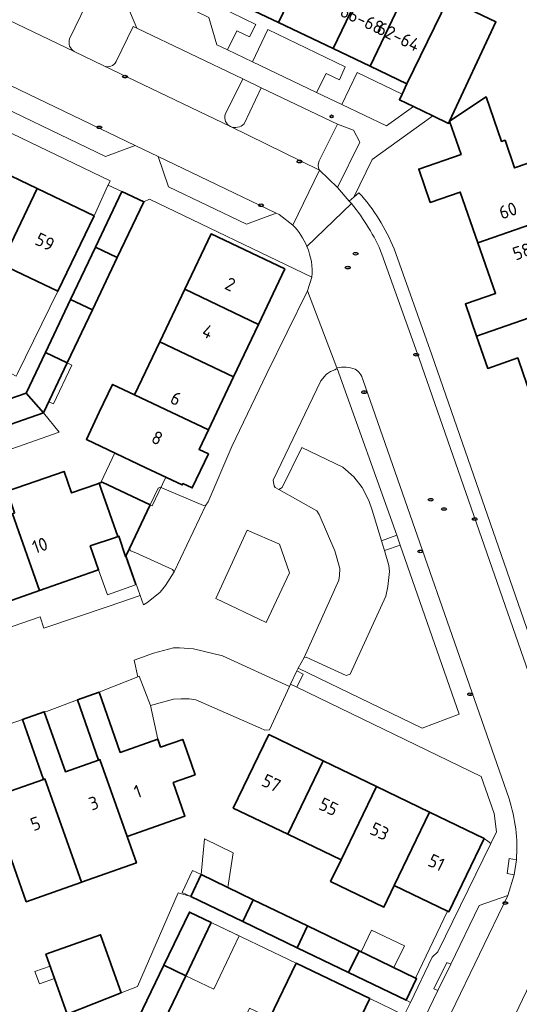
# Model space of a CAD drawing. Header units: metres. Extents: x 149984 to 156489, y 469398 to 478068.
# Tile 463 of 656: x 153730 to 153781, y 473435 to 473536. Entities that reach past the tile are written whole.
import ezdxf
from ezdxf.enums import TextEntityAlignment as Align

# ---------------------------------------------------------------- set-up
doc = ezdxf.new("R2010")
doc.units = ezdxf.units.M
doc.header["$LTSCALE"] = 0.75
for name, color, linetype, lineweight in [('B-WE-GR-BEPLANTING_CULTUUR_HEESTERS-GV', 252, 'Continuous', 18), ('B-WE-IE-MEUBILAIR-S', 252, 'Continuous', 25), ('B-WE-OG-BEBOUWING-GV', 6, 'Continuous', 35), ('B-WE-OG-BEBOUWING-T18', 1, 'Continuous', 18), ('B-WE-OG-BEBOUWING_LUIFEL-GV', 6, 'Continuous', 18), ('B-WE-OG-BEBOUWING_OVERBOUWING-GV', 6, 'Continuous', 18), ('B-WE-OG-TERREIN_BEGROEID-GV', 252, 'Continuous', 18), ('B-WE-OG-TERREIN_ERF-GV', 252, 'Continuous', 18), ('B-WE-VH-OPENVERHARDING_BETONELEMENT-GV', 252, 'Continuous', 18), ('B-WE-VH-OPENVERHARDING_BETONSTRAATSTEEN-GV', 252, 'Continuous', 18), ('B-WE-VH-OPENVERHARDING_STRAATBAKSTEEN-GV', 252, 'Continuous', 18), ('B-WE-VH-OPENVERHARDING_TEGEL-GV', 252, 'Continuous', 18)]:
    doc.layers.add(name, color=color, linetype=linetype, lineweight=lineweight)
doc.styles.add('NLCS-ISO', font='NLCS-ISO.ttf')
doc.styles.add('NLCS-ISO-M750-T18', font='NLCS-ISO.ttf', dxfattribs={"height": 1.35})

# ---------------------------------------------------------------- blocks, each defined once
blk = doc.blocks.new('SIE-MEUBILAIR_PAAL_VERKEERSBORD-SO')
blk.add_circle((0, 0), 0.75)
at = {"style": 'NLCS-ISO'}
blk.add_text('vb', height=0.75, dxfattribs=at).set_placement((0, 0.07), align=Align.MIDDLE_CENTER)
blk = doc.blocks.new('SIE-MEUBILAIR_PUT_KOLK-SO')
blk.add_ellipse((0, 0), major_axis=(1.25, 0), ratio=0.54)
at = {"style": 'NLCS-ISO'}
blk.add_text('klk', height=0.75, dxfattribs=at).set_placement((0.03, 0), align=Align.MIDDLE_CENTER)
blk = doc.blocks.new('SIE-MEUBILAIR_PUT_RIOOLPUT-SO')
blk.add_ellipse((0, 0), major_axis=(1.25, 0), ratio=0.54)
at = {"style": 'NLCS-ISO'}
blk.add_text('ri', height=0.75, dxfattribs=at).set_placement((-0.04, 0.07), align=Align.MIDDLE_CENTER)

msp = doc.modelspace()

# ---------------------------------------------------------------- linework, layer by layer
at = {"layer": 'B-WE-GR-BEPLANTING_CULTUUR_HEESTERS-GV', "flags": 128}
for points in [[(153742.172, 473535.452), (153740.859, 473538.573), (153737.911, 473539.969), (153737.004, 473537.956), (153735.264, 473534.353)], [(153740.032, 473532.023), (153741.772, 473535.612), (153742.172, 473535.452)], [(153735.737, 473533.049), (153738.759, 473531.578)], [(153753.154, 473525.637), (153754.91, 473529.313), (153753.043, 473530.253), (153751.229, 473526.594)], [(153762.751, 473525.593), (153760.872, 473521.83)], [(153760.884, 473520.877), (153762.743, 473519.108), (153765.03, 473523.74), (153764.37, 473524.992), (153762.751, 473525.593)]]:
    msp.add_lwpolyline(points, dxfattribs=at)
at = {"layer": 'B-WE-GR-BEPLANTING_CULTUUR_HEESTERS-GV'}
for points in [[(153735.264, 473534.353, 0.3609885), (153735.737, 473533.049)], [(153738.759, 473531.578, 0.3935258), (153740.032, 473532.023)], [(153751.229, 473526.594, 0.3750852), (153751.756, 473525.36)], [(153751.756, 473525.36, 0.3089279), (153753.154, 473525.637)], [(153760.872, 473521.83, 0.230853), (153760.884, 473520.877)]]:
    msp.add_lwpolyline(points, format="xyb", dxfattribs=at)
at = {"layer": 'B-WE-GR-BEPLANTING_CULTUUR_HEESTERS-GV', "flags": 128}
for points in [[(153762.703, 473500.525), (153762.648, 473500.502), (153762.45, 473500.4), (153762.01, 473500.23), (153761.703, 473500), (153761.57, 473499.9), (153761.02, 473499.26), (153756.15, 473489.08), (153756.16, 473488.83), (153756.26, 473488.49), (153756.35, 473488.31), (153756.716, 473488.108), (153757.08, 473488.31), (153759.07, 473492.42), (153763.28, 473490.41), (153764.41, 473489.4), (153765.26, 473488.32), (153765.96, 473486.98), (153766.3, 473485.98), (153767.249, 473482.845), (153768.825, 473483.414)], [(153745.98, 473479.66), (153745.81, 473479.89), (153742.05, 473481.6), (153741.51, 473481.81), (153741.393, 473482.06), (153741.054, 473481.345), (153742.494, 473477.236), (153742.828, 473476.283), (153743.17, 473476.47), (153743.65, 473476.87), (153744.56, 473477.58), (153745.11, 473478.26)], [(153769.18, 473482.405), (153767.552, 473481.842), (153768.01, 473480.33), (153768.06, 473479.7), (153767.9, 473478.15), (153767.7, 473477.17), (153764.03, 473469.17), (153763.62, 473469.03), (153759.51, 473470.91), (153759.308, 473470.875), (153758.691, 473469.796), (153771.429, 473463.622), (153775.23, 473465.054)], [(153778.472, 473451.804), (153778.172, 473452.029), (153777.783, 473452.321), (153774.154, 473444.791), (153774.009, 473444.861), (153770.756, 473437.989), (153770.853, 473437.942), (153769.777, 473435.708), (153770.224, 473435.492), (153772.451, 473440.115), (153773.025, 473440.667)]]:
    msp.add_lwpolyline(points, close=True, dxfattribs=at)
at = {"layer": 'B-WE-OG-BEBOUWING-GV', "flags": 128}
for points in [[(153755.968, 473548.895), (153752.634, 473541.979), (153752.152, 473540.971), (153751.078, 473538.722), (153751.111, 473538.706), (153756.689, 473536.04), (153761.582, 473546.188)], [(153767.153, 473543.502), (153761.582, 473546.188), (153756.689, 473536.04), (153762.301, 473533.357)], [(153762.301, 473533.357), (153766.084, 473531.55), (153770.941, 473541.732), (153767.153, 473543.502)], [(153766.084, 473531.55), (153769.868, 473529.741), (153774.083, 473538.469), (153774.746, 473539.875), (153770.941, 473541.732)], [(153774.083, 473538.469), (153769.868, 473529.741), (153769.362, 473528.681), (153769.084, 473528.099), (153770.551, 473527.395), (153772.516, 473526.451), (153774.127, 473525.678), (153774.231, 473525.901), (153778.994, 473536.097)], [(153777.139, 473513.43), (153786.364, 473516.639), (153786.666, 473516.744), (153784.687, 473522.429), (153780.909, 473521.114), (153779.922, 473523.95), (153779.572, 473523.828), (153777.984, 473528.391), (153774.231, 473525.901), (153775.419, 473522.488), (153771.077, 473520.984), (153772.259, 473517.572), (153775.33, 473518.635)], [(153731.94, 473518.994), (153726.569, 473521.561), (153722.861, 473513.803), (153728.231, 473511.236)], [(153728.231, 473511.236), (153734.061, 473508.449), (153737.769, 473516.208), (153731.94, 473518.994)], [(153737.915, 473512.994), (153740.156, 473511.931), (153742.858, 473517.625), (153740.618, 473518.688)], [(153777.139, 473513.43), (153778.948, 473508.226), (153775.868, 473507.159), (153777.014, 473503.852), (153785.545, 473506.822), (153784.629, 473509.454), (153788.407, 473510.768), (153790.608, 473511.534), (153788.564, 473517.404), (153787.524, 473517.042), (153786.666, 473516.744), (153786.364, 473516.639)], [(153757.347, 473510.746), (153749.769, 473514.342), (153747.066, 473508.657), (153754.642, 473505.055)], [(153740.156, 473511.931), (153737.915, 473512.994), (153735.361, 473507.612), (153737.6, 473506.546)], [(153747.066, 473508.657), (153744.503, 473503.267), (153752.079, 473499.664), (153754.642, 473505.055)], [(153737.6, 473506.546), (153735.361, 473507.612), (153732.773, 473502.161), (153735.015, 473501.098)], [(153792.27, 473499.662), (153790.277, 473505.393), (153786.5, 473504.079), (153785.545, 473506.822), (153777.014, 473503.852), (153778.16, 473500.546), (153781.23, 473501.61), (153781.786, 473500), (153783.016, 473496.443)], [(153744.503, 473503.267), (153741.917, 473497.829), (153749.493, 473494.226), (153752.079, 473499.664)], [(153730.802, 473498.009), (153732.59, 473495.988), (153735.015, 473501.098), (153732.773, 473502.161)], [(153749.493, 473494.226), (153741.917, 473497.829), (153739.667, 473498.899), (153738.308, 473496.039), (153736.982, 473493.248), (153739.232, 473492.18), (153743.083, 473490.352), (153746.811, 473488.583), (153746.878, 473488.724), (153747.833, 473488.269), (153749.499, 473491.77), (153748.542, 473492.225)], [(153730.802, 473498.009), (153729.014, 473497.38), (153725.682, 473496.207), (153726.509, 473493.848), (153732.59, 473495.988)], [(153738.545, 473488.046), (153738.298, 473488.751), (153738.057, 473488.667), (153735.467, 473487.759), (153734.689, 473489.978), (153728.84, 473487.928), (153729.618, 473485.709), (153729.391, 473485.629), (153732.156, 473477.739), (153738.028, 473479.797), (153738.233, 473479.869), (153737.373, 473482.322), (153739.967, 473483.194), (153740.216, 473483.278)], [(153738.298, 473488.751), (153738.545, 473488.046), (153740.216, 473483.278), (153740.311, 473483.31), (153741.006, 473481.244), (153741.054, 473481.345), (153741.393, 473482.06), (153743.514, 473486.531), (153738.607, 473488.859)], [(153726.525, 473475.766), (153732.156, 473477.739), (153729.391, 473485.629), (153723.759, 473483.655)], [(153745.875, 473458.047), (153748.137, 473458.842), (153747.723, 473460.021), (153746.86, 473462.476), (153744.594, 473461.68), (153744.309, 473462.49), (153740.456, 473461.144), (153738.28, 473467.307), (153736.06, 473466.523), (153738.236, 473460.36), (153738.368, 473460.406), (153741.153, 473452.512), (153747.088, 473454.606)], [(153741.153, 473452.512), (153738.368, 473460.406), (153738.236, 473460.36), (153734.829, 473459.157), (153732.653, 473465.32), (153730.424, 473464.533), (153732.6, 473458.37), (153732.732, 473458.416), (153736.473, 473447.815), (153742.109, 473449.803)], [(153732.6, 473458.37), (153729.156, 473457.154), (153726.98, 473463.316), (153724.768, 473462.537), (153726.944, 473456.373), (153727.075, 473456.419), (153729.859, 473448.528), (153730.815, 473445.819), (153736.421, 473447.797), (153736.473, 473447.815), (153732.732, 473458.416)], [(153757.647, 473452.741), (153761.275, 473460.274), (153755.685, 473462.967), (153752.055, 473455.435)], [(153761.275, 473460.274), (153757.647, 473452.741), (153763.105, 473450.113), (153766.732, 473457.645)], [(153772.189, 473455.016), (153766.732, 473457.645), (153763.105, 473450.113), (153762.038, 473447.898), (153767.495, 473445.27), (153768.562, 473447.485)], [(153768.562, 473447.485), (153774.009, 473444.861), (153774.154, 473444.791), (153777.783, 473452.321), (153772.189, 473455.016)], [(153753.023, 473443.79), (153754.099, 473446.023), (153748.76, 473448.598), (153747.706, 473446.355)], [(153754.099, 473446.023), (153753.023, 473443.79), (153758.599, 473441.1), (153759.675, 473443.333)], [(153744.935, 473439.303), (153747.179, 473438.227), (153749.791, 473443.677), (153747.546, 473444.752)], [(153763.874, 473438.556), (153764.95, 473440.789), (153759.675, 473443.333), (153758.599, 473441.1)], [(153740.562, 473436.459), (153738.43, 473442.438), (153732.824, 473440.439), (153735.015, 473434.295)], [(153764.95, 473440.789), (153763.874, 473438.556), (153769.777, 473435.708), (153770.853, 473437.942), (153770.756, 473437.989), (153765.89, 473440.336)], [(153742.341, 473433.891), (153744.586, 473432.816), (153747.179, 473438.227), (153744.935, 473439.303)], [(153758.485, 473439.51), (153755.8, 473433.908), (153763.366, 473430.282), (153766.051, 473435.884)]]:
    msp.add_lwpolyline(points, close=True, dxfattribs=at)
at = {"layer": 'B-WE-OG-BEBOUWING_LUIFEL-GV', "flags": 128}
for points in [[(153733.124, 473497.114), (153733.599, 473496.889), (153735.488, 473500.874), (153735.015, 473501.098)], [(153732.59, 473495.988), (153726.655, 473493.899), (153727.45, 473491.638), (153734.202, 473494.014)], [(153738.607, 473488.859), (153743.514, 473486.531), (153743.731, 473486.428), (153745.132, 473489.38), (153739.898, 473491.864), (153738.497, 473488.912)], [(153741.006, 473481.244), (153740.311, 473483.31), (153740.216, 473483.278), (153739.967, 473483.194), (153737.373, 473482.322), (153738.233, 473479.869), (153739.131, 473477.307), (153742.03, 473478.323)], [(153748.76, 473448.598), (153751.502, 473447.276), (153752.041, 473450.844), (153749.092, 473452.266)], [(153749.791, 473443.677), (153747.179, 473438.227), (153750.038, 473436.857), (153752.65, 473442.307)], [(153765.156, 473440.689), (153768.533, 473439.061), (153769.607, 473441.289), (153766.231, 473442.917)]]:
    msp.add_lwpolyline(points, close=True, dxfattribs=at)
at = {"layer": 'B-WE-OG-BEBOUWING_OVERBOUWING-GV', "flags": 128}
for points in [[(153748.76, 473448.598), (153747.87, 473449.016), (153746.816, 473446.773), (153747.706, 473446.355)], [(153733.257, 473439.224), (153731.71, 473438.672), (153732.161, 473437.407), (153733.709, 473437.958)]]:
    msp.add_lwpolyline(points, close=True, dxfattribs=at)
at = {"layer": 'B-WE-OG-TERREIN_BEGROEID-GV', "flags": 128}
for points in [[(153752.152, 473540.971), (153750.634, 473541.692), (153747.985, 473542.95), (153745.799, 473538.381), (153749.528, 473536.559), (153750.369, 473533.734), (153751.449, 473533.229), (153752.413, 473535.174), (153753.73, 473534.552), (153754.376, 473535.832), (153750.575, 473537.68), (153751.111, 473538.706), (153751.078, 473538.722)], [(153754.023, 473532.011), (153760.591, 473528.856), (153761.561, 473530.791), (153762.945, 473530.161), (153763.524, 473531.469), (153755.596, 473535.295)], [(153769.362, 473528.681), (153764.748, 473530.886), (153763.19, 473527.605), (153767.759, 473525.412), (153770.551, 473527.395), (153769.084, 473528.099)]]:
    msp.add_lwpolyline(points, close=True, dxfattribs=at)
at = {"layer": 'B-WE-OG-TERREIN_ERF-GV', "flags": 128}
for points in [[(153745.261, 473558.041), (153750.264, 473555.629), (153753.886, 473553.883), (153757.526, 473552.128), (153755.968, 473548.895), (153761.582, 473546.188), (153767.153, 473543.502), (153770.941, 473541.732), (153774.746, 473539.875), (153774.083, 473538.469), (153778.994, 473536.097), (153774.231, 473525.901), (153777.984, 473528.391), (153779.572, 473523.828), (153779.922, 473523.95), (153780.909, 473521.114), (153784.687, 473522.429)], [(153781.786, 473500), (153781.23, 473501.61), (153778.16, 473500.546), (153777.014, 473503.852), (153775.868, 473507.159), (153778.948, 473508.226), (153777.139, 473513.43), (153775.33, 473518.635), (153772.259, 473517.572), (153771.077, 473520.984), (153775.419, 473522.488), (153774.231, 473525.901), (153774.127, 473525.678), (153772.516, 473526.451), (153766.292, 473521.986), (153764.423, 473518.093), (153764.941, 473518.564)], [(153728.84, 473487.928), (153734.689, 473489.978), (153735.467, 473487.759), (153738.057, 473488.667), (153738.298, 473488.751), (153738.607, 473488.859), (153743.514, 473486.531), (153744.36, 473488.25), (153744.55, 473488.37), (153749.01, 473486.47), (153749.23, 473486.52), (153749.459, 473486.847), (153751.9, 473492.54), (153755.494, 473500), (153759.679, 473508.485), (153760.099, 473509.895), (153743.442, 473517.913), (153742.858, 473517.625), (153740.156, 473511.931), (153737.6, 473506.546), (153735.015, 473501.098), (153732.59, 473495.988), (153726.509, 473493.848)], [(153768.561, 473512.791), (153772.417, 473501.918), (153787.85, 473457.49)], [(153729.912, 473500), (153734.061, 473508.449), (153728.231, 473511.236)], [(153714.18, 473468.825), (153732.225, 473475.057), (153732.629, 473473.892), (153739.203, 473476.121), (153742.494, 473477.236), (153741.054, 473481.345), (153741.006, 473481.244), (153740.311, 473483.31), (153740.216, 473483.278), (153739.967, 473483.194), (153737.373, 473482.322), (153738.233, 473479.869), (153738.028, 473479.797), (153732.156, 473477.739), (153726.525, 473475.766)], [(153735.015, 473434.295), (153732.824, 473440.439), (153738.43, 473442.438), (153740.562, 473436.459), (153742.23, 473437.11), (153746.41, 473446.74), (153747.706, 473446.355), (153748.76, 473448.598), (153754.099, 473446.023), (153759.675, 473443.333), (153764.95, 473440.789), (153765.89, 473440.336), (153770.756, 473437.989), (153774.009, 473444.861), (153768.562, 473447.485), (153767.495, 473445.27), (153762.038, 473447.898), (153763.105, 473450.113), (153757.647, 473452.741), (153752.055, 473455.435), (153755.685, 473462.967), (153761.275, 473460.274), (153766.732, 473457.645), (153772.189, 473455.016), (153777.783, 473452.321), (153778.172, 473452.029), (153778.472, 473451.804), (153779.054, 473452.995), (153778.798, 473454.878), (153777.471, 473458.66), (153758.565, 473467.844), (153757.902, 473468.136), (153757.803, 473467.914), (153755.78, 473463.44), (153755.29, 473463.42), (153754.839, 473463.618), (153748.21, 473466.53), (153747.53, 473466.62), (153746.69, 473466.63), (153745.92, 473466.6), (153743.57, 473465.96), (153744.309, 473462.49), (153744.594, 473461.68), (153746.86, 473462.476), (153747.723, 473460.021), (153748.137, 473458.842), (153745.875, 473458.047), (153747.088, 473454.606), (153741.153, 473452.512), (153742.109, 473449.803), (153736.473, 473447.815), (153736.421, 473447.797), (153730.815, 473445.819), (153729.859, 473448.528)]]:
    msp.add_lwpolyline(points, dxfattribs=at)
for points in [[(153737.769, 473516.208), (153739.184, 473519.298), (153739.21, 473519.355), (153739.413, 473519.797), (153717.354, 473530.385), (153715.646, 473526.782), (153721.157, 473524.148), (153726.569, 473521.561), (153731.94, 473518.994)], [(153741.917, 473497.829), (153744.503, 473503.267), (153747.066, 473508.657), (153749.769, 473514.342), (153757.347, 473510.746), (153754.642, 473505.055), (153752.079, 473499.664), (153749.493, 473494.226), (153748.542, 473492.225), (153749.499, 473491.77), (153747.833, 473488.269), (153746.878, 473488.724), (153746.811, 473488.583), (153743.083, 473490.352), (153739.232, 473492.18), (153736.982, 473493.248), (153738.308, 473496.039), (153739.667, 473498.899)], [(153744.309, 473462.49), (153743.57, 473465.96), (153742.4, 473468.96), (153742.258, 473468.904), (153738.52, 473467.433), (153738.28, 473467.307), (153740.456, 473461.144)], [(153732.881, 473465.352), (153732.653, 473465.32), (153734.829, 473459.157), (153738.236, 473460.36), (153736.06, 473466.523)], [(153726.98, 473463.316), (153729.156, 473457.154), (153732.6, 473458.37), (153730.424, 473464.533)], [(153755.8, 473433.908), (153758.485, 473439.51), (153749.791, 473443.677), (153747.179, 473438.227), (153744.586, 473432.816), (153741.94, 473427.295), (153739.216, 473421.611), (153747.875, 473417.372), (153750.56, 473422.974), (153753.18, 473428.441), (153751.093, 473429.45), (153753.71, 473434.91)], [(153769.595, 473434.186), (153766.051, 473435.884), (153763.366, 473430.282), (153760.746, 473424.815), (153758.126, 473419.348), (153755.441, 473413.746), (153759.004, 473412.199)]]:
    msp.add_lwpolyline(points, close=True, dxfattribs=at)
at = {"layer": 'B-WE-OG-TERREIN_ERF-GV'}
msp.add_lwpolyline([(153764.941, 473518.564, -0.0859156), (153768.561, 473512.791)], format="xyb", dxfattribs=at)
at = {"layer": 'B-WE-VH-OPENVERHARDING_BETONELEMENT-GV', "flags": 128}
for points in [[(153757.902, 473468.136), (153758.565, 473467.844), (153759.229, 473469.18), (153758.557, 473469.505)], [(153780.858, 473448.588), (153781.086, 473450.122), (153780.334, 473450.246), (153780.137, 473448.731)], [(153774.361, 473439.411), (153773.95, 473439.6), (153772.635, 473436.897), (153773.047, 473436.703)]]:
    msp.add_lwpolyline(points, close=True, dxfattribs=at)
at = {"layer": 'B-WE-VH-OPENVERHARDING_BETONSTRAATSTEEN-GV', "flags": 128}
for points in [[(153735.264, 473534.353), (153737.004, 473537.956), (153712.664, 473549.656)], [(153709.682, 473545.556), (153735.737, 473533.049)], [(153742.172, 473535.452), (153741.772, 473535.612), (153740.032, 473532.023)], [(153751.229, 473526.594), (153753.043, 473530.253), (153742.172, 473535.452)], [(153738.759, 473531.578), (153751.756, 473525.36)], [(153754.91, 473529.313), (153753.154, 473525.637)], [(153760.872, 473521.83), (153762.751, 473525.593), (153754.91, 473529.313)], [(153751.756, 473525.36), (153760.884, 473520.877)], [(153726.98, 473463.316), (153730.424, 473464.533), (153732.653, 473465.32), (153732.881, 473465.352), (153736.06, 473466.523), (153738.28, 473467.307), (153738.52, 473467.433), (153742.258, 473468.904), (153741.89, 473470.62), (153743.87, 473471.33), (153745.92, 473471.86), (153746.53, 473471.88), (153747.96, 473471.78), (153750.94, 473471.04), (153757.803, 473467.914), (153757.902, 473468.136), (153758.557, 473469.505), (153758.691, 473469.796), (153759.308, 473470.875), (153762.87, 473478.82), (153762.96, 473479.3), (153762.98, 473480.01), (153762.45, 473481.82), (153760.87, 473485.56), (153760.63, 473485.94), (153756.716, 473488.108), (153756.35, 473488.31), (153756.26, 473488.49), (153756.16, 473488.83), (153756.15, 473489.08), (153761.02, 473499.26), (153761.57, 473499.9), (153761.703, 473500), (153762.01, 473500.23), (153762.45, 473500.4), (153762.648, 473500.502), (153762.703, 473500.525), (153762.67, 473500.614), (153759.679, 473508.485), (153755.494, 473500), (153751.9, 473492.54), (153749.459, 473486.847), (153749.23, 473486.52), (153745.98, 473479.66), (153745.11, 473478.26), (153744.56, 473477.58), (153743.65, 473476.87), (153743.17, 473476.47), (153742.828, 473476.283), (153742.494, 473477.236), (153739.203, 473476.121), (153732.629, 473473.892), (153732.225, 473475.057), (153714.18, 473468.825)]]:
    msp.add_lwpolyline(points, dxfattribs=at)
for points in [[(153719.141, 473534.382), (153720.165, 473531.307), (153738.944, 473522.276), (153741.985, 473523.397)], [(153744.356, 473522.273), (153745.391, 473519.175), (153753.391, 473515.354), (153756.464, 473516.484)], [(153729.014, 473497.38), (153730.802, 473498.009), (153732.773, 473502.161), (153735.361, 473507.612), (153737.915, 473512.994), (153740.618, 473518.688), (153739.21, 473519.355), (153739.184, 473519.298), (153737.769, 473516.208), (153734.061, 473508.449), (153729.912, 473500), (153729.787, 473499.746), (153729.269, 473500.015), (153728.526, 473498.457), (153727.509, 473498.113)], [(153756.716, 473488.108), (153760.63, 473485.94), (153760.87, 473485.56), (153762.45, 473481.82), (153762.98, 473480.01), (153762.96, 473479.3), (153762.87, 473478.82), (153759.308, 473470.875), (153759.51, 473470.91), (153763.62, 473469.03), (153764.03, 473469.17), (153767.7, 473477.17), (153767.9, 473478.15), (153768.06, 473479.7), (153768.01, 473480.33), (153767.552, 473481.842), (153767.249, 473482.845), (153766.3, 473485.98), (153765.96, 473486.98), (153765.26, 473488.32), (153764.41, 473489.4), (153763.28, 473490.41), (153759.07, 473492.42), (153757.08, 473488.31)], [(153741.393, 473482.06), (153741.51, 473481.81), (153742.05, 473481.6), (153745.81, 473479.89), (153745.98, 473479.66), (153749.23, 473486.52), (153749.01, 473486.47), (153744.55, 473488.37), (153744.36, 473488.25), (153743.514, 473486.531)], [(153753.47, 473483.93), (153756.78, 473482.51), (153757.82, 473479.55), (153755.43, 473474.48), (153750.26, 473476.93)], [(153768.825, 473483.414), (153767.249, 473482.845), (153767.552, 473481.842), (153769.18, 473482.405)], [(153742.258, 473468.904), (153742.4, 473468.96), (153743.57, 473465.96), (153745.92, 473466.6), (153746.69, 473466.63), (153747.53, 473466.62), (153748.21, 473466.53), (153754.839, 473463.618), (153755.29, 473463.42), (153755.78, 473463.44), (153757.803, 473467.914), (153750.94, 473471.04), (153747.96, 473471.78), (153746.53, 473471.88), (153745.92, 473471.86), (153743.87, 473471.33), (153741.89, 473470.62)], [(153780.223, 473446.444), (153777.284, 473445.446), (153774.361, 473439.411), (153773.047, 473436.703), (153761.77, 473413.344), (153762.781, 473410.354)]]:
    msp.add_lwpolyline(points, close=True, dxfattribs=at)
at = {"layer": 'B-WE-VH-OPENVERHARDING_BETONSTRAATSTEEN-GV'}
for points in [[(153735.737, 473533.049, -0.3609885), (153735.264, 473534.353)], [(153740.032, 473532.023, -0.3935258), (153738.759, 473531.578)], [(153751.756, 473525.36, -0.3750852), (153751.229, 473526.594)], [(153753.154, 473525.637, -0.3089279), (153751.756, 473525.36)], [(153760.884, 473520.877, -0.230853), (153760.872, 473521.83)]]:
    msp.add_lwpolyline(points, format="xyb", dxfattribs=at)
at = {"layer": 'B-WE-VH-OPENVERHARDING_STRAATBAKSTEEN-GV', "flags": 128}
for points in [[(153711.595, 473537.98), (153719.141, 473534.382), (153741.985, 473523.397), (153744.356, 473522.273), (153756.464, 473516.484), (153756.758, 473516.342), (153758.16, 473515.246), (153760.884, 473520.877), (153751.756, 473525.36), (153738.759, 473531.578), (153735.737, 473533.049), (153709.682, 473545.556)], [(153764.163, 473517.452), (153763.93, 473517.701), (153762.743, 473519.108), (153760.884, 473520.877), (153758.16, 473515.246)], [(153764.941, 473518.564), (153764.423, 473518.093), (153763.93, 473517.701), (153764.163, 473517.452)], [(153764.163, 473517.452), (153759.611, 473513.031)], [(153759.611, 473513.031), (153764.163, 473517.452)], [(153787.85, 473457.49), (153772.417, 473501.918), (153768.561, 473512.791)], [(153767.304, 473512.269), (153771.106, 473501.567), (153786.603, 473457.05)], [(153786.603, 473457.05), (153771.106, 473501.567), (153767.304, 473512.269)], [(153760.099, 473509.895), (153759.679, 473508.485), (153762.67, 473500.614)], [(153765.338, 473499.396), (153780.339, 473456.37)], [(153781.086, 473450.122), (153780.858, 473448.588), (153780.223, 473446.444), (153762.781, 473410.354), (153761.428, 473407.537), (153759.377, 473403.305), (153752.012, 473387.704), (153757.408, 473385.115), (153785.778, 473444.284)]]:
    msp.add_lwpolyline(points, dxfattribs=at)
at = {"layer": 'B-WE-VH-OPENVERHARDING_STRAATBAKSTEEN-GV'}
for points in [[(153768.561, 473512.791, 0.0859156), (153764.941, 473518.564)], [(153764.163, 473517.452, -0.0754429), (153767.304, 473512.269)], [(153767.304, 473512.269, 0.0754429), (153764.163, 473517.452)], [(153758.16, 473515.246, -0.0916518), (153759.611, 473513.031)], [(153759.611, 473513.031, -0.1287845), (153760.099, 473509.895)], [(153762.67, 473500.614, -0.1169966), (153764.55, 473500.472)], [(153764.55, 473500.472, -0.1898579), (153765.338, 473499.396)], [(153780.339, 473456.37, -0.0993872), (153781.086, 473450.122)]]:
    msp.add_lwpolyline(points, format="xyb", dxfattribs=at)
at = {"layer": 'B-WE-VH-OPENVERHARDING_STRAATBAKSTEEN-GV', "flags": 128}
msp.add_lwpolyline([(153753.47, 473483.93), (153750.26, 473476.93), (153755.43, 473474.48), (153757.82, 473479.55), (153756.78, 473482.51)], close=True, dxfattribs=at)
at = {"layer": 'B-WE-VH-OPENVERHARDING_TEGEL-GV', "flags": 128}
for points in [[(153631.014, 473537.7), (153644.375, 473565.754), (153663.732, 473556.168), (153665.103, 473555.489), (153687.211, 473544.936), (153685.5, 473541.179), (153684.794, 473539.708), (153686.199, 473539.244), (153709.69, 473527.61), (153714.867, 473525.153), (153715.646, 473526.782), (153717.354, 473530.385), (153739.413, 473519.797), (153739.21, 473519.355), (153740.618, 473518.688), (153742.858, 473517.625), (153743.442, 473517.913), (153760.099, 473509.895)], [(153740.859, 473538.573), (153742.172, 473535.452), (153753.043, 473530.253), (153754.91, 473529.313), (153762.751, 473525.593), (153764.37, 473524.992), (153765.03, 473523.74), (153762.743, 473519.108), (153763.93, 473517.701), (153764.423, 473518.093), (153766.292, 473521.986), (153772.516, 473526.451), (153770.551, 473527.395), (153767.759, 473525.412), (153763.19, 473527.605), (153760.591, 473528.856), (153754.023, 473532.011), (153751.449, 473533.229), (153750.369, 473533.734), (153749.528, 473536.559)], [(153758.16, 473515.246), (153756.758, 473516.342), (153756.464, 473516.484), (153753.391, 473515.354), (153745.391, 473519.175), (153744.356, 473522.273), (153741.985, 473523.397), (153738.944, 473522.276), (153720.165, 473531.307)], [(153762.67, 473500.614), (153762.703, 473500.525), (153768.825, 473483.414), (153769.18, 473482.405), (153775.23, 473465.054), (153771.429, 473463.622), (153758.691, 473469.796), (153758.557, 473469.505), (153759.229, 473469.18), (153758.565, 473467.844), (153777.471, 473458.66), (153778.798, 473454.878), (153779.054, 473452.995), (153778.472, 473451.804), (153773.025, 473440.667), (153772.451, 473440.115), (153770.224, 473435.492), (153769.595, 473434.186)], [(153780.339, 473456.37), (153765.338, 473499.396)], [(153745.641, 473379.808), (153748.734, 473381.018), (153749.51, 473382.776), (153746.197, 473384.479), (153743.017, 473387.792), (153747.891, 473397.944), (153750.571, 473396.666), (153750.944, 473397.454), (153748.301, 473398.782), (153753.548, 473409.616), (153757.678, 473409.36), (153761.428, 473407.537), (153762.781, 473410.354), (153761.77, 473413.344), (153773.047, 473436.703), (153772.635, 473436.897), (153773.95, 473439.6), (153774.361, 473439.411), (153777.284, 473445.446), (153780.223, 473446.444), (153780.858, 473448.588), (153780.137, 473448.731), (153780.334, 473450.246), (153781.086, 473450.122)], [(153742.341, 473433.891), (153744.935, 473439.303), (153747.546, 473444.752), (153749.791, 473443.677), (153758.485, 473439.51), (153766.051, 473435.884), (153769.595, 473434.186), (153770.224, 473435.492), (153769.777, 473435.708), (153763.874, 473438.556), (153758.599, 473441.1), (153753.023, 473443.79), (153747.706, 473446.355), (153746.41, 473446.74), (153742.23, 473437.11), (153740.562, 473436.459), (153735.015, 473434.295)]]:
    msp.add_lwpolyline(points, dxfattribs=at)
msp.add_lwpolyline([(153764.748, 473530.886), (153769.362, 473528.681), (153769.868, 473529.741), (153766.084, 473531.55), (153762.301, 473533.357), (153756.689, 473536.04), (153751.111, 473538.706), (153750.575, 473537.68), (153754.376, 473535.832), (153753.73, 473534.552), (153752.413, 473535.174), (153751.449, 473533.229), (153754.023, 473532.011), (153755.596, 473535.295), (153763.524, 473531.469), (153762.945, 473530.161), (153761.561, 473530.791), (153760.591, 473528.856), (153763.19, 473527.605)], close=True, dxfattribs=at)
at = {"layer": 'B-WE-VH-OPENVERHARDING_TEGEL-GV'}
for points in [[(153759.611, 473513.031, 0.0916518), (153758.16, 473515.246)], [(153760.099, 473509.895, 0.1287845), (153759.611, 473513.031)], [(153764.55, 473500.472, 0.1169966), (153762.67, 473500.614)], [(153765.338, 473499.396, 0.1898579), (153764.55, 473500.472)], [(153781.086, 473450.122, 0.0993872), (153780.339, 473456.37)]]:
    msp.add_lwpolyline(points, format="xyb", dxfattribs=at)

# ---------------------------------------------------------------- block references
at = {"layer": 'B-WE-IE-MEUBILAIR-S', "xscale": 0.2, "yscale": 0.2, "zscale": 0.2}
for name, p in [('SIE-MEUBILAIR_PUT_KOLK-SO', (153740.938, 473530.476)), ('SIE-MEUBILAIR_PAAL_VERKEERSBORD-SO', (153762.136, 473526.392)), ('SIE-MEUBILAIR_PUT_KOLK-SO', (153738.302, 473525.274)), ('SIE-MEUBILAIR_PUT_KOLK-SO', (153758.844, 473521.766)), ('SIE-MEUBILAIR_PUT_KOLK-SO', (153754.892, 473517.279)), ('SIE-MEUBILAIR_PUT_RIOOLPUT-SO', (153764.597, 473512.307)), ('SIE-MEUBILAIR_PUT_RIOOLPUT-SO', (153763.793, 473510.883)), ('SIE-MEUBILAIR_PUT_KOLK-SO', (153770.804, 473501.947)), ('SIE-MEUBILAIR_PUT_KOLK-SO', (153765.479, 473498.099)), ('SIE-MEUBILAIR_PUT_RIOOLPUT-SO', (153772.303, 473487.068)), ('SIE-MEUBILAIR_PUT_RIOOLPUT-SO', (153773.665, 473486.104)), ('SIE-MEUBILAIR_PUT_KOLK-SO', (153776.817, 473485.077)), ('SIE-MEUBILAIR_PUT_KOLK-SO', (153771.234, 473481.762)), ('SIE-MEUBILAIR_PUT_KOLK-SO', (153776.348, 473467.106)), ('SIE-MEUBILAIR_PUT_KOLK-SO', (153779.949, 473445.682))]:
    msp.add_blockref(name, p, dxfattribs=at)

# ---------------------------------------------------------------- texts
at = {"layer": 'B-WE-OG-BEBOUWING-T18', "style": 'NLCS-ISO-M750-T18'}
for s, rotation, p in [('66-68', 334.5, (153765.268, 473536.373)), ('62-64', 334.5, (153768.992, 473534.593)), ('60', 19.1, (153780.226, 473516.731)), ('59', 334.5, (153732.727, 473513.52)), ('58', 19.1, (153781.682, 473512.542)), ('2', 334.6, (153751.74, 473509.173)), ('4', 334.6, (153749.432, 473504.319)), ('6', 334.6, (153746.164, 473497.446)), ('8', 334.6, (153744.245, 473493.408)), ('10', 19.3, (153732.217, 473482.381)), ('57', 334.3, (153755.96, 473457.994)), ('1', 19.4, (153742.245, 473457.139)), ('3', 19.4, (153737.728, 473455.939)), ('55', 334.3, (153761.828, 473455.568)), ('5', 19.4, (153731.765, 473453.833)), ('53', 334.3, (153767.059, 473453.047)), ('51', 334.3, (153772.887, 473449.841))]:
    msp.add_text(s, height=1.35, rotation=rotation, dxfattribs=at).set_placement(p, align=Align.MIDDLE)

doc.saveas('drawing.dxf')
